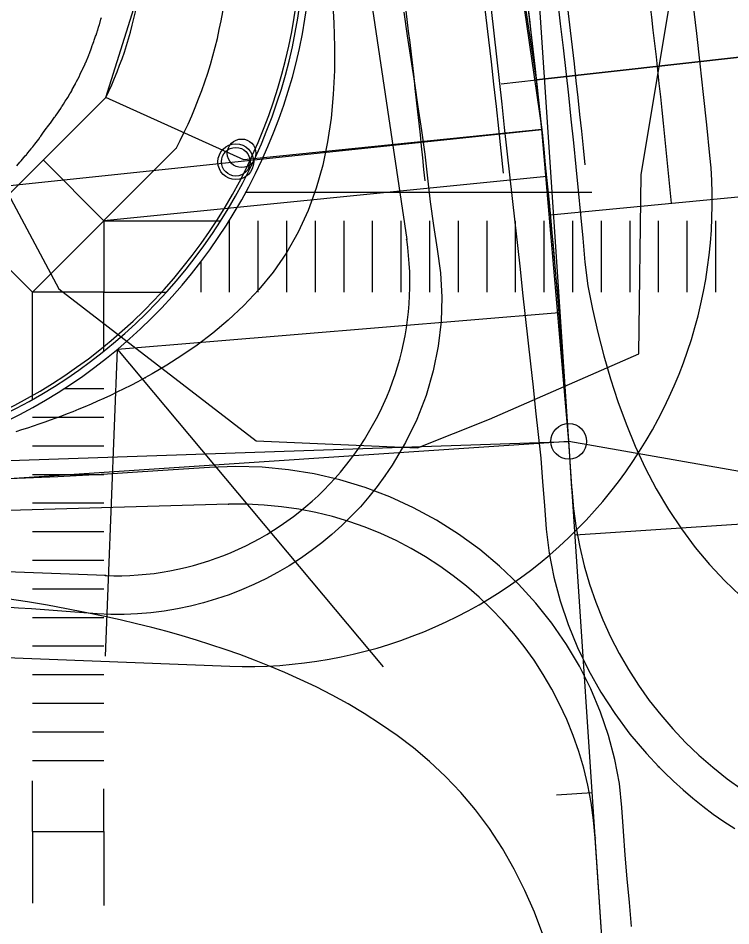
# Model space of a CAD drawing. Extents: x -70 to 701944, y -4 to 666871.
# Drawn here: x 668332.3 to 668432, y 653447.1 to 653574.1 of the extents above; entities that cross this region are included whole.
import ezdxf

# ---------------------------------------------------------------- set-up
doc = ezdxf.new("R2010")
doc.units = 0
for name, color, linetype in [('R_Detour', 7, 'Continuous'), ('R_Draft', 7, 'Continuous'), ('R_Drive', 7, 'Continuous'), ('R_Horz Alg', 7, 'Continuous'), ('R_Horz Alg Annot', 7, 'Continuous'), ('R_No Plot', 7, 'Continuous'), ('R_Proposed Const Limits', 7, 'Continuous'), ('R_Proposed Road', 7, 'Continuous'), ('R_Striping', 7, 'Continuous'), ('R_Water', 7, 'Continuous'), ('T_Drafting', 7, 'Continuous'), ('T_Notes', 7, 'Continuous'), ('T_Vehicle Path Lt Major', 7, 'Continuous'), ('T_Vehicle Path Lt Minor', 7, 'Continuous'), ('T_Vehicle Path Rt', 7, 'Continuous')]:
    doc.layers.add(name, color=color, linetype=linetype)

msp = doc.modelspace()

# ---------------------------------------------------------------- linework, layer by layer
at = {"layer": 'R_Detour'}
for p, q in [((668533.12, 653579.75), (668404.81, 653565.44)), ((668313.54, 653548.79), (668405.56, 653558.49))]:
    msp.add_line(p, q, dxfattribs=at)
at = {"layer": 'R_Draft'}
for p, q in [((668406.75, 653546.58), (668451.88, 653550.86)), ((668407.97, 653532.85), (668346.18, 653527.74)), ((668344.53, 653484.86), (668346.18, 653527.74)), ((668346.18, 653527.74), (668383.36, 653483.37)), ((668410.19, 653501.8), (668460.19, 653505.14))]:
    msp.add_line(p, q, dxfattribs=at)
at = {"layer": 'R_Drive'}
msp.add_circle((668363.55, 653555.16), 2, dxfattribs=at)
at = {"layer": 'R_Horz Alg'}
for p, q in [((668409.31, 653514.88), (668399.04, 653668.62)), ((668425.94, 653266.2), (668409.31, 653514.88))]:
    msp.add_line(p, q, dxfattribs=at)
for points in [[(668399.84, 653564.89), (668404.81, 653565.44)], [(668407.61, 653465.43), (668412.6, 653465.76)]]:
    msp.add_lwpolyline(points, dxfattribs=at)
msp.add_circle((668409.31, 653514.88), 2.5, dxfattribs=at)
msp.add_circle((668409.31, 653514.88), 2.5, dxfattribs=at)
for centre, radius, start, end in [((667265.95, 653438.46), 1145.92, 3.82399, 19.14065), ((668297.37, 653586), 76, 267.7967, 8.1407)]:
    msp.add_arc(centre, radius, start, end, dxfattribs=at)
at = {"layer": 'R_Horz Alg Annot'}
msp.add_lwpolyline([(668409.31, 653514.88), (668184.23, 653499.84)], dxfattribs=at)
at = {"layer": 'R_No Plot'}
for points in [[(668392.45, 653648.51), (668431.29, 653655.75), (668444.07, 653569.82), (668404.81, 653565.44)], [(668344.54, 653562.96), (668350.06, 653580.5), (668349.34, 653593.43), (668341.81, 653639.07), (668392.45, 653648.51), (668405.56, 653558.49), (668363.88, 653554.26)], [(668405.56, 653558.49), (668404.81, 653565.44), (668444.07, 653569.82), (668446.53, 653545.45), (668448.74, 653543.24), (668448.74, 653538.24), (668457.92, 653528.41), (668461.59, 653505.38), (668454.67, 653506.87), (668409.31, 653514.88)], [(668314.59, 653511.65), (668409.31, 653514.88), (668405.56, 653558.49), (668363.88, 653554.26), (668344.54, 653562.96), (668301.19, 653519.61)]]:
    msp.add_lwpolyline(points, close=True, dxfattribs=at)
msp.add_circle((668362.74, 653553.98), 2.5, dxfattribs=at)
at = {"layer": 'R_Proposed Const Limits'}
msp.add_lwpolyline([(668332.09, 653553.39), (668332.55, 653553.93), (668332.73, 653554.13), (668333.29, 653554.79), (668333.44, 653554.96), (668333.44, 653554.96), (668333.45, 653554.98), (668333.54, 653555.09), (668333.65, 653555.22), (668334.11, 653555.79), (668334.13, 653555.81), (668334.33, 653556.06), (668334.61, 653556.42), (668334.8, 653556.68), (668335.17, 653557.16), (668335.39, 653557.46), (668335.46, 653557.56), (668335.95, 653558.24), (668335.98, 653558.28), (668335.98, 653558.29), (668336.09, 653558.45), (668336.57, 653559.08), (668336.58, 653559.08), (668336.76, 653559.32), (668336.8, 653559.38), (668337.4, 653560.21), (668337.41, 653560.22), (668337.48, 653560.33), (668337.61, 653560.5), (668337.83, 653560.82), (668338.03, 653561.11), (668338.25, 653561.45), (668338.38, 653561.64), (668338.46, 653561.77), (668338.64, 653562.03), (668338.89, 653562.43), (668339.13, 653562.81), (668339.22, 653562.96), (668339.53, 653563.47), (668339.66, 653563.68), (668339.79, 653563.91), (668339.83, 653563.99), (668339.87, 653564.07), (668340.31, 653564.88), (668340.33, 653564.92), (668340.38, 653565.02), (668340.47, 653565.21), (668340.81, 653565.87), (668340.99, 653566.25), (668341.08, 653566.44), (668341.28, 653566.86), (668341.34, 653566.97), (668341.66, 653567.68), (668341.66, 653567.69), (668341.67, 653567.71), (668341.69, 653567.76), (668341.74, 653567.87), (668342.17, 653568.88), (668342.2, 653568.95), (668342.27, 653569.14), (668342.55, 653569.92), (668342.66, 653570.23), (668342.69, 653570.32), (668342.88, 653570.81), (668342.93, 653570.96), (668342.94, 653570.99), (668343.13, 653571.52), (668343.19, 653571.68), (668343.29, 653572.01), (668343.33, 653572.11), (668343.39, 653572.32), (668343.42, 653572.4), (668343.55, 653572.82), (668343.62, 653573.06), (668343.65, 653573.14), (668343.87, 653573.9), (668343.93, 653574.13)], dxfattribs=at)
at = {"layer": 'R_Proposed Road'}
for p, q in [((668325.81, 653544.23), (668344.54, 653562.96)), ((668334.29, 653535.74), (668354.37, 653555.82)), ((668335.81, 653554.23), (668344.29, 653545.74)), ((668344.29, 653545.74), (668360.65, 653545.74)), ((668344.29, 653545.74), (668344.29, 653535.74)), ((668325.81, 653544.23), (668334.29, 653535.74)), ((668334.29, 653520.72), (668334.29, 653535.74)), ((668344.29, 653535.74), (668334.29, 653535.74)), ((668344.29, 653527.49), (668344.29, 653535.74)), ((668344.29, 653535.74), (668353.04, 653535.74)), ((668334.29, 653460.31), (668334.29, 653467.39)), ((668344.29, 653460.31), (668344.29, 653466.31)), ((668334.29, 653460.31), (668334.29, 653450.29)), ((668334.29, 653460.31), (668344.29, 653460.31)), ((668344.29, 653460.31), (668344.29, 653449.98))]:
    msp.add_line(p, q, dxfattribs=at)
for radius, start in [(76, 267.7967), (75, 267.7967), (74.5, 267.7967), (64.5, 332.1047), (52.5, 333.9753)]:
    msp.add_arc((668297.37, 653586), radius, start, 8.1407, dxfattribs=at)
at = {"layer": 'R_Striping'}
for p, q in [((668364.16, 653549.74), (668412.52, 653549.74)), ((668361.83, 653545.74), (668361.83, 653535.74)), ((668365.83, 653545.74), (668365.83, 653535.74)), ((668369.83, 653545.74), (668369.83, 653535.74)), ((668373.83, 653545.74), (668373.83, 653535.74)), ((668377.83, 653545.74), (668377.83, 653535.74)), ((668381.83, 653545.74), (668381.83, 653535.74)), ((668385.83, 653545.74), (668385.83, 653535.74)), ((668389.83, 653545.74), (668389.83, 653535.74)), ((668393.83, 653545.74), (668393.83, 653535.74)), ((668397.83, 653545.74), (668397.83, 653535.74)), ((668401.83, 653545.74), (668401.83, 653535.74)), ((668405.83, 653545.74), (668405.83, 653535.74)), ((668409.83, 653545.74), (668409.83, 653535.74)), ((668413.83, 653545.74), (668413.83, 653535.74)), ((668417.83, 653545.74), (668417.83, 653535.74)), ((668421.83, 653545.74), (668421.83, 653535.74)), ((668425.83, 653545.74), (668425.83, 653535.74)), ((668429.83, 653545.74), (668429.83, 653535.74)), ((668357.83, 653539.95), (668357.83, 653535.74)), ((668344.29, 653522.22), (668338.69, 653522.22)), ((668344.29, 653518.22), (668334.29, 653518.22)), ((668344.29, 653514.22), (668334.29, 653514.22)), ((668344.29, 653510.22), (668334.29, 653510.22)), ((668344.29, 653506.22), (668334.29, 653506.22)), ((668344.29, 653502.22), (668334.29, 653502.22)), ((668344.29, 653498.22), (668334.29, 653498.22)), ((668344.29, 653494.22), (668334.29, 653494.22)), ((668344.29, 653490.22), (668334.29, 653490.22)), ((668344.29, 653486.22), (668334.29, 653486.22)), ((668344.29, 653482.22), (668334.29, 653482.22)), ((668344.29, 653478.22), (668334.29, 653478.22)), ((668344.29, 653474.22), (668334.29, 653474.22)), ((668344.29, 653470.22), (668334.29, 653470.22))]:
    msp.add_line(p, q, dxfattribs=at)
for radius, start, end in [(1151.42, 5.73684, 13.26232), (1139.92, 5.73684, 10.76232), (1162.92, 5.41427, 8.36232), (1128.92, 5.73684, 8.36983)]:
    msp.add_arc((667265.95, 653438.46), radius, start, end, dxfattribs=at)
at = {"layer": 'R_Water'}
msp.add_circle((668362.74, 653553.98), 2, dxfattribs=at)
at = {"layer": 'T_Drafting'}
for points in [[(667896.87, 653866.36), (667908.99, 653876.13), (667961.52, 653878.49), (668035.6, 653880.51), (668155.22, 653878.41), (668195.97, 653875.71), (668221.89, 653863.92), (668241.42, 653848.42), (668255.9, 653837.64), (668276.44, 653811.36), (668285.74, 653777.92), (668307.55, 653719.55), (668317.57, 653694.19), (668318.74, 653678.86), (668315.21, 653651.74), (668320.8, 653617.39), (668324.84, 653560.79), (668337.97, 653536.19), (668365.58, 653514.97), (668388.14, 653513.96), (668398.24, 653518), (668419.12, 653527.1)], [(668419.12, 653527.1), (668419.43, 653552.18), (668426.94, 653597.24), (668431.76, 653616.01), (668428.01, 653642.83), (668424.35, 653688.11), (668412.41, 653755.23), (668404.96, 653797.33), (668422.16, 653785.25), (668432.31, 653772.29)]]:
    msp.add_lwpolyline(points, dxfattribs=at)
at = {"layer": 'T_Notes'}
msp.add_line((668406.24, 653551.91), (668344.29, 653545.74), dxfattribs=at)
at = {"layer": 'T_Vehicle Path Lt Major'}
for p, q in [((668361.73, 653506.08), (668202.25, 653501.59)), ((668425.94, 653266.2), (668413.02, 653459.43))]:
    msp.add_line(p, q, dxfattribs=at)
for points in [[(668407.72, 653576.57), (668408.12, 653573.25), (668408.51, 653569.92), (668408.88, 653566.6), (668409.25, 653563.27), (668409.61, 653559.94), (668409.96, 653556.61), (668410.3, 653553.28), (668410.63, 653549.95), (668410.95, 653546.62), (668411.26, 653543.28), (668411.57, 653539.95), (668411.97, 653536.63), (668412.64, 653533.36), (668413.38, 653530.1), (668414.2, 653526.86), (668415.13, 653523.64), (668416.16, 653520.46), (668417.32, 653517.32), (668418.59, 653514.23), (668420, 653511.2), (668421.55, 653508.24), (668423.24, 653505.37), (668425.06, 653502.63), (668426.99, 653500.06), (668429.01, 653497.64), (668431.12, 653495.39), (668433.3, 653493.31)], [(668398.44, 653575.26), (668398.83, 653571.96), (668399.2, 653568.66), (668399.57, 653565.36), (668399.93, 653562.05), (668400.29, 653558.75), (668400.66, 653555.45), (668401.03, 653552.15), (668401.39, 653548.85), (668401.76, 653545.55), (668402.12, 653542.25), (668402.49, 653538.95), (668402.85, 653535.65), (668403.21, 653532.35), (668403.58, 653529.04), (668403.94, 653525.74), (668404.31, 653522.44), (668404.67, 653519.14), (668405.03, 653515.84), (668405.38, 653512.54), (668405.64, 653509.22), (668405.9, 653505.91), (668406.16, 653502.59), (668406.57, 653499.25), (668407.22, 653495.91), (668408.1, 653492.58), (668409.21, 653489.29), (668410.53, 653486.06), (668412.07, 653482.89), (668413.81, 653479.81), (668415.75, 653476.82), (668417.87, 653473.95), (668420.18, 653471.21), (668421.9, 653469.37)], [(668418.1, 653447.05), (668417.82, 653450.38), (668417.46, 653453.7), (668417.19, 653457.03), (668416.97, 653460.36), (668416.75, 653463.69), (668416.39, 653467.04), (668415.77, 653470.39), (668414.89, 653473.73), (668413.77, 653477.03), (668412.4, 653480.26), (668410.8, 653483.43), (668408.98, 653486.49), (668406.94, 653489.44), (668404.7, 653492.25), (668402.26, 653494.92), (668399.64, 653497.43), (668396.85, 653499.77), (668393.9, 653501.91), (668390.81, 653503.86), (668387.59, 653505.6), (668384.26, 653507.13), (668380.82, 653508.43), (668377.31, 653509.49), (668373.72, 653510.33), (668370.09, 653510.92), (668366.42, 653511.26), (668362.74, 653511.36), (668359.05, 653511.22), (668355.42, 653510.98), (668351.83, 653510.74), (668348.29, 653510.52), (668344.78, 653510.31), (668341.31, 653510.12), (668337.85, 653509.93), (668334.42, 653509.76), (668331.03, 653509.66)], [(668405.68, 653445.9), (668404.5, 653449.02), (668403.17, 653452.08), (668401.69, 653455.06), (668400.04, 653457.95), (668398.23, 653460.72), (668396.27, 653463.34), (668394.2, 653465.78), (668392.05, 653468.03), (668389.83, 653470.1), (668387.57, 653472), (668385.3, 653473.74), (668383, 653475.35), (668380.71, 653476.82), (668378.45, 653478.16), (668376.2, 653479.41), (668373.96, 653480.55), (668371.76, 653481.6), (668369.61, 653482.57), (668367.47, 653483.46), (668365.36, 653484.29), (668363.29, 653485.06), (668361.26, 653485.78), (668359.26, 653486.44), (668357.26, 653487.07), (668355.22, 653487.68), (668353.13, 653488.27), (668351, 653488.83), (668348.83, 653489.38), (668346.56, 653489.92), (668344.17, 653490.45), (668341.67, 653490.97), (668339.07, 653491.48), (668336.38, 653491.97), (668333.62, 653492.43), (668330.78, 653492.88)], [(668421.9, 653469.37), (668422.66, 653468.6), (668423.96, 653467.35), (668425.3, 653466.14), (668426.67, 653464.98), (668428.08, 653463.85), (668429.53, 653462.76), (668431.01, 653461.72), (668432.53, 653460.73)]]:
    msp.add_lwpolyline(points, dxfattribs=at)
for centre in [(668409.74, 653508.22), (668409.74, 653508.22), (668361.73, 653506.08), (668361.73, 653506.08), (668421.9, 653469.37), (668421.9, 653469.37), (668413.02, 653459.43), (668413.02, 653459.43)]:
    msp.add_circle(centre, 0.0417, dxfattribs=at)
for centre, radius, start, end in [((667265.95, 653438.46), 1145.92, 3.49034, 10.76232), ((668464.64, 653511.57), 55, 183.4903, 271.5679), ((668363.13, 653456.1), 50, 3.824, 91.6108)]:
    msp.add_arc(centre, radius, start, end, dxfattribs=at)
at = {"layer": 'T_Vehicle Path Lt Minor'}
msp.add_line((668239.72, 653488.14), (668361.88, 653483.44), dxfattribs=at)
for centre, radius, start, end in [((667265.95, 653438.46), 1168.92, 5.71541, 19.14065), ((668364.38, 653548.4), 65, 267.7967, 5.7154)]:
    msp.add_arc(centre, radius, start, end, dxfattribs=at)
at = {"layer": 'T_Vehicle Path Rt'}
msp.add_line((668344.51, 653496.12), (668240.18, 653500.13), dxfattribs=at)
for points in [[(668377.23, 653606.3), (668386.64, 653543.13)], [(668376.26, 653576.74), (668376.45, 653573.4), (668376.55, 653570.07), (668376.53, 653566.73), (668376.37, 653563.39), (668376.06, 653560.06), (668375.58, 653556.76), (668374.9, 653553.49), (668374, 653550.27), (668372.86, 653547.14), (668371.47, 653544.12), (668369.82, 653541.25), (668367.96, 653538.56), (668365.95, 653536.1), (668363.84, 653533.86), (668361.68, 653531.83), (668359.51, 653530.01), (668357.33, 653528.35), (668355.19, 653526.87), (668353.09, 653525.53), (668351.02, 653524.3), (668350.01, 653523.74)], [(668386.23, 653574.89), (668386.73, 653571.58), (668387.22, 653568.27), (668387.71, 653564.96), (668388.21, 653561.65), (668388.7, 653558.34), (668389.16, 653555.03), (668389.55, 653551.7), (668389.91, 653548.37), (668390.4, 653545.06), (668390.89, 653541.75), (668391.36, 653538.44), (668391.57, 653535.06), (668391.47, 653531.63), (668391.06, 653528.17), (668390.35, 653524.72), (668389.35, 653521.3), (668388.05, 653517.95), (668386.47, 653514.7), (668384.62, 653511.56), (668383.6, 653510.04)], [(668350.01, 653523.74), (668349.03, 653523.21), (668348.04, 653522.7), (668347.07, 653522.21), (668346.12, 653521.74), (668345.21, 653521.31), (668344.29, 653520.88), (668343.39, 653520.48), (668342.5, 653520.09), (668341.63, 653519.72), (668340.77, 653519.37), (668339.93, 653519.03), (668339.15, 653518.72), (668338.35, 653518.41), (668337.56, 653518.12), (668336.78, 653517.84), (668336.01, 653517.56), (668335.19, 653517.27), (668334.4, 653517), (668333.6, 653516.74), (668332.77, 653516.47), (668331.95, 653516.2)], [(668383.6, 653510.04), (668382.51, 653508.57), (668381.36, 653507.13), (668380.16, 653505.74), (668378.89, 653504.4), (668377.57, 653503.11), (668376.19, 653501.87), (668374.76, 653500.69), (668373.29, 653499.56), (668371.77, 653498.49), (668370.2, 653497.49), (668368.59, 653496.54), (668366.95, 653495.67), (668365.27, 653494.85), (668363.55, 653494.11), (668361.81, 653493.44), (668360.03, 653492.84), (668358.24, 653492.3), (668356.42, 653491.85), (668354.58, 653491.46), (668352.73, 653491.15), (668350.87, 653490.92), (668349, 653490.76), (668347.12, 653490.68), (668345.24, 653490.67), (668343.36, 653490.74), (668341.49, 653490.88), (668339.63, 653491.02), (668337.79, 653491.16), (668335.97, 653491.3), (668334.16, 653491.44), (668332.36, 653491.57), (668330.58, 653491.71)]]:
    msp.add_lwpolyline(points, dxfattribs=at)
for centre in [(668386.64, 653543.13), (668386.64, 653543.13), (668350.01, 653523.74), (668350.01, 653523.74), (668383.6, 653510.04), (668383.6, 653510.04), (668344.51, 653496.12), (668344.51, 653496.12)]:
    msp.add_circle(centre, 0.0417, dxfattribs=at)
msp.add_arc((668346.09, 653537.09), 41, 267.7967, 8.4758, dxfattribs=at)

doc.saveas('drawing.dxf')
